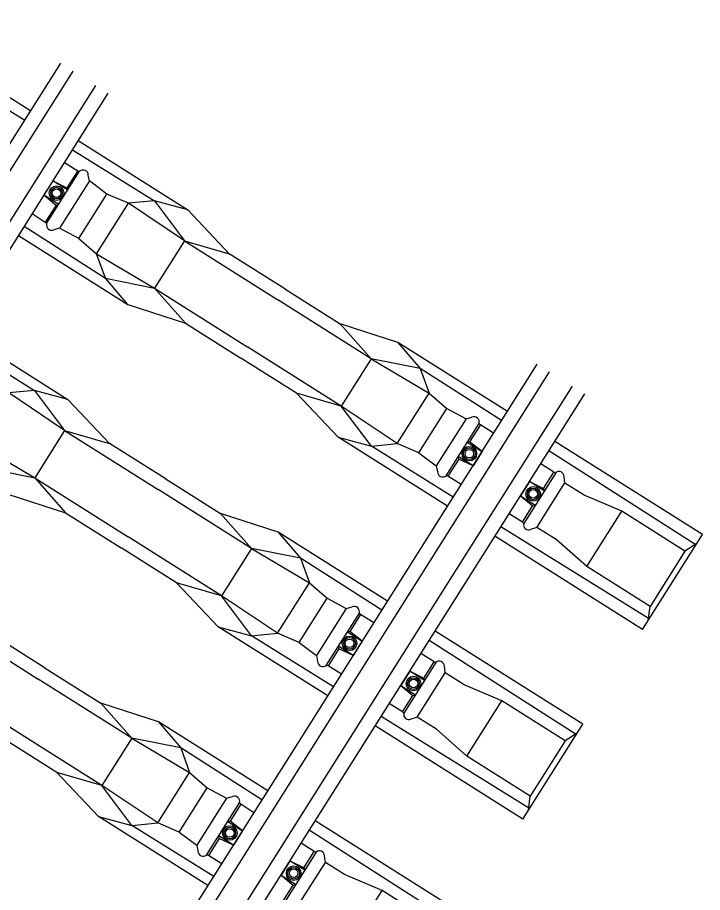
# Model space of a CAD drawing. Extents: x -7483133 to -743169, y -11317770 to -1127091.
# Drawn here: x -743170.934 to -743169.102, y -1127093.248 to -1127090.907 of the extents above; entities that cross this region are included whole.
import ezdxf

# ---------------------------------------------------------------- set-up
doc = ezdxf.new("R2010")
doc.units = 0
doc.layers.add('KOL_ROST', color=7, linetype='Continuous')

msp = doc.modelspace()

# ---------------------------------------------------------------- linework, layer by layer
at = {"layer": 'KOL_ROST'}
for p, q in [((-743171.293, -1127090.9074), (-743170.8982, -1127091.1566)), ((-743171.3103, -1127090.9354), (-743170.9143, -1127091.182)), ((-743171.1384, -1127091.5371), (-743170.8181, -1127091.0297)), ((-743171.1054, -1127091.558), (-743170.7851, -1127091.0506)), ((-743171.0445, -1127091.5964), (-743170.7242, -1127091.0891)), ((-743171.0114, -1127091.6173), (-743170.6911, -1127091.1099)), ((-743170.7712, -1127091.2368), (-743170.4787, -1127091.4215)), ((-743170.7868, -1127091.2614), (-743170.5678, -1127091.3978)), ((-743170.8082, -1127091.2953), (-743170.7726, -1127091.3173)), ((-743170.839, -1127091.3441), (-743170.8629, -1127091.3821)), ((-743170.7995, -1127091.369), (-743170.839, -1127091.3441)), ((-743170.839, -1127091.3441), (-743170.8015, -1127091.3629)), ((-743170.7413, -1127091.3447), (-743170.7443, -1127091.3288)), ((-743170.6947, -1127091.3797), (-743170.7413, -1127091.3447)), ((-743170.8015, -1127091.3629), (-743170.7995, -1127091.369)), ((-743170.8629, -1127091.3821), (-743170.8235, -1127091.407)), ((-743170.8629, -1127091.3821), (-743170.8306, -1127091.4091)), ((-743170.7694, -1127091.4981), (-743170.6947, -1127091.3797)), ((-743170.6369, -1127091.4043), (-743170.6947, -1127091.3797)), ((-743170.5678, -1127091.3978), (-743170.6369, -1127091.4043)), ((-743170.4787, -1127091.4215), (-743170.5678, -1127091.3978)), ((-743170.5678, -1127091.3978), (-743170.4874, -1127091.5046)), ((-743170.8306, -1127091.4091), (-743170.8235, -1127091.407)), ((-743170.7224, -1127091.5396), (-743170.6369, -1127091.4043)), ((-743170.4874, -1127091.5046), (-743170.6369, -1127091.4043)), ((-743170.4787, -1127091.4215), (-743170.3673, -1127091.5391)), ((-743170.8944, -1127091.4319), (-743170.8593, -1127091.4546)), ((-743170.9158, -1127091.4658), (-743170.6985, -1127091.6049)), ((-743170.9314, -1127091.4905), (-743170.6388, -1127091.6752)), ((-743170.821, -1127091.4711), (-743170.8367, -1127091.4752)), ((-743170.7694, -1127091.4981), (-743170.821, -1127091.4711)), ((-743170.4874, -1127091.5046), (-743170.5675, -1127091.6315)), ((-743170.4874, -1127091.5046), (-743170.3673, -1127091.5391)), ((-743170.4874, -1127091.5046), (-743170.2376, -1127091.6623)), ((-743170.6985, -1127091.6049), (-743170.7224, -1127091.5396)), ((-743170.2189, -1127091.6327), (-743170.3673, -1127091.5391)), ((-743170.6388, -1127091.6752), (-743170.6985, -1127091.6049)), ((-743170.6985, -1127091.6049), (-743170.5675, -1127091.6315)), ((-743170.5675, -1127091.6315), (-743170.4847, -1127091.7251)), ((-743170.2189, -1127091.6327), (-743170.0706, -1127091.7264)), ((-743170.6388, -1127091.6752), (-743170.4847, -1127091.7251)), ((-743169.9878, -1127091.82), (-743170.2376, -1127091.6623)), ((-743170.4847, -1127091.7251), (-743170.3364, -1127091.8188)), ((-743171.0915, -1127091.7441), (-743170.7989, -1127091.9288)), ((-743169.9165, -1127091.7764), (-743170.0706, -1127091.7264)), ((-743169.9878, -1127091.82), (-743170.0706, -1127091.7264)), ((-743171.107, -1127091.7687), (-743170.888, -1127091.9051)), ((-743169.9165, -1127091.7764), (-743169.8567, -1127091.8466)), ((-743169.6239, -1127091.9611), (-743169.9165, -1127091.7764)), ((-743170.188, -1127091.9124), (-743170.3364, -1127091.8188)), ((-743169.9878, -1127091.82), (-743170.0679, -1127091.9469)), ((-743169.9878, -1127091.82), (-743169.8329, -1127091.9119)), ((-743169.8567, -1127091.8466), (-743169.9878, -1127091.82)), ((-743169.8641, -1127092.3416), (-743169.5438, -1127091.8342)), ((-743169.8567, -1127091.8466), (-743169.8329, -1127091.9119)), ((-743169.6395, -1127091.9857), (-743169.8567, -1127091.8466)), ((-743169.8311, -1127092.3624), (-743169.5108, -1127091.8551)), ((-743170.888, -1127091.9051), (-743170.9572, -1127091.9117)), ((-743170.8077, -1127092.012), (-743170.9572, -1127091.9117)), ((-743170.7989, -1127091.9288), (-743170.888, -1127091.9051)), ((-743170.888, -1127091.9051), (-743170.8077, -1127092.012)), ((-743170.0766, -1127092.0301), (-743170.188, -1127091.9124)), ((-743170.0679, -1127091.9469), (-743170.188, -1127091.9124)), ((-743169.9183, -1127092.0472), (-743169.8329, -1127091.9119)), ((-743169.8329, -1127091.9119), (-743169.7858, -1127091.9535)), ((-743169.7702, -1127092.4009), (-743169.4499, -1127091.8935)), ((-743170.7989, -1127091.9288), (-743170.6875, -1127092.0464)), ((-743169.7371, -1127092.4217), (-743169.4168, -1127091.9144)), ((-743169.9875, -1127092.0538), (-743170.0679, -1127091.9469)), ((-743169.8606, -1127092.0718), (-743169.7858, -1127091.9535)), ((-743169.7858, -1127091.9535), (-743169.7343, -1127091.9804)), ((-743169.7343, -1127091.9804), (-743169.7186, -1127091.9763)), ((-743169.6609, -1127092.0196), (-743169.696, -1127091.9969)), ((-743170.8077, -1127092.012), (-743170.8877, -1127092.1388)), ((-743170.8077, -1127092.012), (-743170.6875, -1127092.0464)), ((-743170.8077, -1127092.012), (-743170.5579, -1127092.1697)), ((-743170.0766, -1127092.0301), (-743169.9875, -1127092.0538)), ((-743169.7841, -1127092.2147), (-743170.0766, -1127092.0301)), ((-743170.5392, -1127092.1401), (-743170.6875, -1127092.0464)), ((-743169.9875, -1127092.0538), (-743169.9183, -1127092.0472)), ((-743169.7685, -1127092.1901), (-743169.9875, -1127092.0538)), ((-743169.7248, -1127092.0426), (-743169.7312, -1127092.0435)), ((-743169.7312, -1127092.0435), (-743169.6917, -1127092.0684)), ((-743169.6917, -1127092.0684), (-743169.7248, -1127092.0426)), ((-743169.1022, -1127092.2904), (-743169.4969, -1127092.0412)), ((-743169.8606, -1127092.0718), (-743169.814, -1127092.1068)), ((-743169.6917, -1127092.0684), (-743169.7156, -1127092.1064)), ((-743169.12, -1127092.3181), (-743169.5129, -1127092.0666)), ((-743169.7539, -1127092.0888), (-743169.7551, -1127092.0814)), ((-743169.7156, -1127092.1064), (-743169.7551, -1127092.0814)), ((-743169.7156, -1127092.1064), (-743169.7539, -1127092.0888)), ((-743171.0188, -1127092.1122), (-743170.8877, -1127092.1388)), ((-743169.814, -1127092.1068), (-743169.811, -1127092.1227)), ((-743169.4997, -1127092.1236), (-743169.5347, -1127092.1011)), ((-743170.8877, -1127092.1388), (-743170.805, -1127092.2325)), ((-743170.5392, -1127092.1401), (-743170.3909, -1127092.2337)), ((-743169.7471, -1127092.1562), (-743169.7827, -1127092.1343)), ((-743169.47, -1127092.1524), (-743169.4721, -1127092.135)), ((-743169.47, -1127092.1524), (-743169.4721, -1127092.135)), ((-743170.3081, -1127092.3274), (-743170.5579, -1127092.1697)), ((-743169.5646, -1127092.1485), (-743169.5886, -1127092.1865)), ((-743169.5251, -1127092.1734), (-743169.5646, -1127092.1485)), ((-743169.5646, -1127092.1485), (-743169.5271, -1127092.1673)), ((-743169.5271, -1127092.1673), (-743169.5251, -1127092.1734)), ((-743169.4188, -1127092.1851), (-743169.47, -1127092.1525)), ((-743169.4188, -1127092.1851), (-743169.47, -1127092.1525)), ((-743170.9591, -1127092.1825), (-743170.805, -1127092.2325)), ((-743169.5886, -1127092.1865), (-743169.5491, -1127092.2114)), ((-743169.5886, -1127092.1865), (-743169.5562, -1127092.2135)), ((-743169.3182, -1127092.228), (-743169.4188, -1127092.1851)), ((-743169.3182, -1127092.228), (-743169.4188, -1127092.1851)), ((-743169.5562, -1127092.2135), (-743169.5491, -1127092.2114)), ((-743170.805, -1127092.2325), (-743170.6566, -1127092.3261)), ((-743170.2367, -1127092.2837), (-743170.3909, -1127092.2337)), ((-743170.3081, -1127092.3274), (-743170.3909, -1127092.2337)), ((-743169.5838, -1127092.2569), (-743169.6192, -1127092.235)), ((-743169.4116, -1127092.376), (-743169.3182, -1127092.228)), ((-743169.1491, -1127092.3348), (-743169.3182, -1127092.228)), ((-743170.2367, -1127092.2837), (-743170.177, -1127092.3539)), ((-743169.9442, -1127092.4684), (-743170.2367, -1127092.2837)), ((-743169.2449, -1127092.5159), (-743169.641, -1127092.2695)), ((-743169.545, -1127092.2713), (-743169.5617, -1127092.2769)), ((-743169.4936, -1127092.3035), (-743169.545, -1127092.2713)), ((-743169.2623, -1127092.5441), (-743169.657, -1127092.2949)), ((-743169.4116, -1127092.376), (-743169.4936, -1127092.3035)), ((-743169.2623, -1127092.5441), (-743169.1022, -1127092.2904)), ((-743170.5083, -1127092.4197), (-743170.6566, -1127092.3261)), ((-743170.3081, -1127092.3274), (-743170.3881, -1127092.4542)), ((-743170.3081, -1127092.3274), (-743170.1532, -1127092.4192)), ((-743170.177, -1127092.3539), (-743170.3081, -1127092.3274)), ((-743169.1171, -1127092.3141), (-743169.1491, -1127092.3348)), ((-743170.1844, -1127092.8489), (-743169.8641, -1127092.3415)), ((-743170.177, -1127092.3539), (-743170.1532, -1127092.4192)), ((-743169.9597, -1127092.493), (-743170.177, -1127092.3539)), ((-743169.1491, -1127092.3348), (-743169.2425, -1127092.4827)), ((-743170.1513, -1127092.8698), (-743169.831, -1127092.3624)), ((-743169.2425, -1127092.4827), (-743169.4116, -1127092.376)), ((-743170.0904, -1127092.9082), (-743169.7702, -1127092.4009)), ((-743170.3969, -1127092.5374), (-743170.5083, -1127092.4197)), ((-743170.3881, -1127092.4542), (-743170.5083, -1127092.4197)), ((-743170.2386, -1127092.5545), (-743170.1532, -1127092.4192)), ((-743170.1532, -1127092.4192), (-743170.1061, -1127092.4608)), ((-743170.0574, -1127092.929), (-743169.7371, -1127092.4217)), ((-743170.3078, -1127092.5611), (-743170.3881, -1127092.4542)), ((-743170.1808, -1127092.5792), (-743170.1061, -1127092.4608)), ((-743170.1061, -1127092.4608), (-743170.0545, -1127092.4878)), ((-743170.0545, -1127092.4878), (-743170.0388, -1127092.4837)), ((-743169.2474, -1127092.5204), (-743169.2425, -1127092.4827)), ((-743171.1279, -1127092.5193), (-743170.8781, -1127092.677)), ((-743169.9811, -1127092.5269), (-743170.0162, -1127092.5043)), ((-743170.3969, -1127092.5374), (-743170.3078, -1127092.5611)), ((-743170.1043, -1127092.7221), (-743170.3969, -1127092.5374)), ((-743170.8594, -1127092.6474), (-743171.0078, -1127092.5537)), ((-743170.3078, -1127092.5611), (-743170.2386, -1127092.5545)), ((-743170.0888, -1127092.6974), (-743170.3078, -1127092.5611)), ((-743170.0451, -1127092.5499), (-743170.0514, -1127092.5508)), ((-743170.0514, -1127092.5508), (-743170.0119, -1127092.5757)), ((-743170.0119, -1127092.5757), (-743170.0451, -1127092.5499)), ((-743169.4224, -1127092.7978), (-743169.8172, -1127092.5486)), ((-743170.1808, -1127092.5792), (-743170.1343, -1127092.6141)), ((-743170.0742, -1127092.5961), (-743170.0754, -1127092.5887)), ((-743170.0359, -1127092.6137), (-743170.0754, -1127092.5887)), ((-743170.0119, -1127092.5757), (-743170.0359, -1127092.6137)), ((-743169.4403, -1127092.8254), (-743169.8332, -1127092.574)), ((-743170.1343, -1127092.6141), (-743170.1313, -1127092.63)), ((-743170.0359, -1127092.6137), (-743170.0742, -1127092.5961)), ((-743169.8199, -1127092.6309), (-743169.8549, -1127092.6084)), ((-743170.8594, -1127092.6474), (-743170.7111, -1127092.741)), ((-743170.0674, -1127092.6635), (-743170.1029, -1127092.6416)), ((-743169.8849, -1127092.6558), (-743169.9089, -1127092.6938)), ((-743169.8454, -1127092.6808), (-743169.8849, -1127092.6558)), ((-743169.8849, -1127092.6558), (-743169.8474, -1127092.6747)), ((-743169.7902, -1127092.6598), (-743169.7924, -1127092.6423)), ((-743169.7902, -1127092.6598), (-743169.7924, -1127092.6423)), ((-743169.7391, -1127092.6925), (-743169.7903, -1127092.6599)), ((-743169.7391, -1127092.6925), (-743169.7903, -1127092.6599)), ((-743170.6283, -1127092.8347), (-743170.8781, -1127092.677)), ((-743169.8474, -1127092.6747), (-743169.8454, -1127092.6808)), ((-743169.9089, -1127092.6938), (-743169.8694, -1127092.7187)), ((-743169.9089, -1127092.6938), (-743169.8765, -1127092.7208)), ((-743169.6384, -1127092.7353), (-743169.7391, -1127092.6925)), ((-743169.6384, -1127092.7353), (-743169.7391, -1127092.6925)), ((-743169.8765, -1127092.7208), (-743169.8694, -1127092.7187)), ((-743170.557, -1127092.791), (-743170.7111, -1127092.741)), ((-743170.6283, -1127092.8347), (-743170.7111, -1127092.741)), ((-743169.9041, -1127092.7642), (-743169.9395, -1127092.7424)), ((-743169.7319, -1127092.8833), (-743169.6384, -1127092.7353)), ((-743169.4693, -1127092.8421), (-743169.6384, -1127092.7353)), ((-743169.5651, -1127093.0233), (-743169.9612, -1127092.7768)), ((-743169.8653, -1127092.7786), (-743169.882, -1127092.7842)), ((-743169.8138, -1127092.8108), (-743169.8653, -1127092.7786)), ((-743170.557, -1127092.791), (-743170.4973, -1127092.8612)), ((-743170.2644, -1127092.9757), (-743170.557, -1127092.791)), ((-743169.5826, -1127093.0514), (-743169.9773, -1127092.8022)), ((-743169.5826, -1127093.0514), (-743169.4224, -1127092.7978)), ((-743169.7319, -1127092.8833), (-743169.8138, -1127092.8108)), ((-743169.4374, -1127092.8214), (-743169.4693, -1127092.8421)), ((-743170.8286, -1127092.9271), (-743170.9769, -1127092.8334)), ((-743170.6283, -1127092.8347), (-743170.7084, -1127092.9615)), ((-743170.6283, -1127092.8347), (-743170.4734, -1127092.9265)), ((-743170.4973, -1127092.8612), (-743170.6283, -1127092.8347)), ((-743170.5047, -1127093.3562), (-743170.1844, -1127092.8489)), ((-743169.4693, -1127092.8421), (-743169.5627, -1127092.99)), ((-743170.4973, -1127092.8612), (-743170.4734, -1127092.9265)), ((-743170.28, -1127093.0003), (-743170.4973, -1127092.8612)), ((-743170.4716, -1127093.3771), (-743170.1513, -1127092.8697)), ((-743169.5627, -1127092.99), (-743169.7319, -1127092.8833)), ((-743170.4107, -1127093.4155), (-743170.0904, -1127092.9082)), ((-743170.7171, -1127093.0447), (-743170.8286, -1127092.9271)), ((-743170.7084, -1127092.9615), (-743170.8286, -1127092.9271)), ((-743170.5589, -1127093.0618), (-743170.4734, -1127092.9265)), ((-743170.4734, -1127092.9265), (-743170.4264, -1127092.9681)), ((-743170.3776, -1127093.4364), (-743170.0574, -1127092.929)), ((-743170.6281, -1127093.0684), (-743170.7084, -1127092.9615)), ((-743170.5011, -1127093.0865), (-743170.4264, -1127092.9681)), ((-743170.4264, -1127092.9681), (-743170.3748, -1127092.9951)), ((-743170.3748, -1127092.9951), (-743170.3591, -1127092.991)), ((-743170.3014, -1127093.0342), (-743170.3365, -1127093.0116)), ((-743169.5676, -1127093.0278), (-743169.5627, -1127092.99)), ((-743170.7171, -1127093.0447), (-743170.6281, -1127093.0684)), ((-743170.4246, -1127093.2294), (-743170.7171, -1127093.0447)), ((-743170.3653, -1127093.0573), (-743170.3717, -1127093.0581)), ((-743170.3717, -1127093.0581), (-743170.3322, -1127093.083)), ((-743170.3322, -1127093.083), (-743170.3653, -1127093.0573)), ((-743169.7427, -1127093.3051), (-743170.1374, -1127093.0559)), ((-743170.6281, -1127093.0684), (-743170.5589, -1127093.0618)), ((-743170.409, -1127093.2047), (-743170.6281, -1127093.0684)), ((-743170.3322, -1127093.083), (-743170.3562, -1127093.121)), ((-743169.7605, -1127093.3327), (-743170.1535, -1127093.0813)), ((-743170.5011, -1127093.0865), (-743170.4545, -1127093.1214)), ((-743170.3944, -1127093.1034), (-743170.3957, -1127093.0961)), ((-743170.3562, -1127093.121), (-743170.3957, -1127093.0961)), ((-743170.3562, -1127093.121), (-743170.3944, -1127093.1034)), ((-743170.4545, -1127093.1214), (-743170.4515, -1127093.1373)), ((-743170.1402, -1127093.1383), (-743170.1752, -1127093.1157)), ((-743170.3876, -1127093.1708), (-743170.4232, -1127093.1489)), ((-743170.1105, -1127093.1671), (-743170.1126, -1127093.1496)), ((-743170.1105, -1127093.1671), (-743170.1126, -1127093.1496)), ((-743170.2051, -1127093.1632), (-743170.2291, -1127093.2011)), ((-743170.1657, -1127093.1881), (-743170.2051, -1127093.1632)), ((-743170.2051, -1127093.1632), (-743170.1676, -1127093.182)), ((-743170.0594, -1127093.1998), (-743170.1105, -1127093.1672)), ((-743170.0594, -1127093.1998), (-743170.1105, -1127093.1672)), ((-743170.1676, -1127093.182), (-743170.1657, -1127093.1881)), ((-743169.9587, -1127093.2426), (-743170.0594, -1127093.1998)), ((-743169.9587, -1127093.2426), (-743170.0594, -1127093.1998)), ((-743170.2291, -1127093.2011), (-743170.1896, -1127093.2261)), ((-743170.2291, -1127093.2011), (-743170.1968, -1127093.2281)), ((-743170.1968, -1127093.2281), (-743170.1896, -1127093.2261)), ((-743170.0521, -1127093.3906), (-743169.9587, -1127093.2426)), ((-743169.7896, -1127093.3494), (-743169.9587, -1127093.2426))]:
    msp.add_line(p, q, dxfattribs=at)
for points in [[(-743170.8561, -1127091.4587), (-743170.7675, -1127091.3185)], [(-743170.7726, -1127091.3173), (-743170.8015, -1127091.3629)], [(-743170.7726, -1127091.3173), (-743170.7675, -1127091.3185)], [(-743170.7413, -1127091.3447), (-743170.821, -1127091.4711)], [(-743170.8306, -1127091.4091), (-743170.8593, -1127091.4546)], [(-743170.8593, -1127091.4546), (-743170.8561, -1127091.4587)], [(-743170.7694, -1127091.4981), (-743170.7224, -1127091.5396), (-743170.5675, -1127091.6315), (-743170.3177, -1127091.7892)], [(-743169.8606, -1127092.0718), (-743169.9183, -1127092.0472), (-743170.0679, -1127091.9469), (-743170.3177, -1127091.7892)], [(-743169.7343, -1127091.9804), (-743169.814, -1127092.1068)], [(-743171.0897, -1127092.0054), (-743171.0426, -1127092.0469), (-743170.8877, -1127092.1388), (-743170.6379, -1127092.2965)], [(-743169.7877, -1127092.1331), (-743169.6992, -1127091.9929)], [(-743169.696, -1127091.9969), (-743169.7248, -1127092.0426)], [(-743169.696, -1127091.9969), (-743169.6992, -1127091.9929)], [(-743169.7539, -1127092.0888), (-743169.7827, -1127092.1343)], [(-743169.5272, -1127092.1673), (-743169.4997, -1127092.1236)], [(-743169.4997, -1127092.1236), (-743169.4946, -1127092.1251)], [(-743169.4997, -1127092.1236), (-743169.4946, -1127092.1251)], [(-743169.7827, -1127092.1343), (-743169.7877, -1127092.1331)], [(-743169.4946, -1127092.1251), (-743169.5803, -1127092.2608)], [(-743169.545, -1127092.2713), (-743169.47, -1127092.1524)], [(-743169.5838, -1127092.2569), (-743169.5563, -1127092.2134)], [(-743169.5838, -1127092.2569), (-743169.5803, -1127092.2608)], [(-743170.1808, -1127092.5792), (-743170.2386, -1127092.5545), (-743170.3881, -1127092.4542), (-743170.6379, -1127092.2965)], [(-743170.0545, -1127092.4878), (-743170.1343, -1127092.6141)], [(-743170.108, -1127092.6404), (-743170.0195, -1127092.5002)], [(-743170.0162, -1127092.5043), (-743170.0451, -1127092.5499)], [(-743170.0162, -1127092.5043), (-743170.0195, -1127092.5002)], [(-743170.0742, -1127092.5961), (-743170.1029, -1127092.6416)], [(-743169.8149, -1127092.6324), (-743169.9006, -1127092.7681)], [(-743169.8475, -1127092.6746), (-743169.8199, -1127092.6309)], [(-743169.8199, -1127092.6309), (-743169.8149, -1127092.6324)], [(-743169.8199, -1127092.6309), (-743169.8149, -1127092.6324)], [(-743170.1029, -1127092.6416), (-743170.108, -1127092.6404)], [(-743169.8653, -1127092.7786), (-743169.7902, -1127092.6598)], [(-743169.9041, -1127092.7642), (-743169.8766, -1127092.7207)], [(-743169.9041, -1127092.7642), (-743169.9006, -1127092.7681)], [(-743170.5011, -1127093.0865), (-743170.5589, -1127093.0618), (-743170.7084, -1127092.9615), (-743170.9582, -1127092.8038)], [(-743170.3748, -1127092.9951), (-743170.4545, -1127093.1214)], [(-743170.4283, -1127093.1477), (-743170.3398, -1127093.0075)], [(-743170.3365, -1127093.0116), (-743170.3653, -1127093.0573)], [(-743170.3365, -1127093.0116), (-743170.3398, -1127093.0075)], [(-743170.3944, -1127093.1034), (-743170.4232, -1127093.1489)], [(-743170.4232, -1127093.1489), (-743170.4283, -1127093.1477)], [(-743170.1351, -1127093.1397), (-743170.2208, -1127093.2755)], [(-743170.1678, -1127093.1819), (-743170.1402, -1127093.1383)], [(-743170.1402, -1127093.1383), (-743170.1351, -1127093.1397)], [(-743170.1402, -1127093.1383), (-743170.1351, -1127093.1397)], [(-743170.1855, -1127093.286), (-743170.1105, -1127093.1671)], [(-743170.2243, -1127093.2715), (-743170.1969, -1127093.228)]]:
    msp.add_lwpolyline(points, dxfattribs=at)
for centre, radius in [((-743170.8294, -1127091.3771), 0.0195), ((-743170.8294, -1127091.3771), 0.0155), ((-743170.8294, -1127091.3771), 0.0115), ((-743169.7256, -1127092.074), 0.0195), ((-743169.7256, -1127092.074), 0.0155), ((-743169.7256, -1127092.074), 0.0115), ((-743169.5548, -1127092.1817), 0.0195), ((-743169.5548, -1127092.1817), 0.0155), ((-743169.5548, -1127092.1817), 0.0115), ((-743170.0458, -1127092.5813), 0.0195), ((-743170.0458, -1127092.5813), 0.0155), ((-743170.0458, -1127092.5813), 0.0115), ((-743169.8751, -1127092.689), 0.0195), ((-743169.8751, -1127092.689), 0.0155), ((-743169.8751, -1127092.689), 0.0115), ((-743170.3661, -1127093.0886), 0.0195), ((-743170.3661, -1127093.0886), 0.0155), ((-743170.3661, -1127093.0886), 0.0115), ((-743170.1953, -1127093.1963), 0.0195), ((-743170.1953, -1127093.1963), 0.0155), ((-743170.1953, -1127093.1963), 0.0115)]:
    msp.add_circle(centre, radius, dxfattribs=at)
for centre, radius, start, end in [((-743170.7586, -1127091.3296), 0.0143, 3.2195, 128.7478), ((-743170.8421, -1127091.4619), 0.0143, 166.7249, 292.2532), ((-743169.7132, -1127091.9896), 0.0143, 346.7248, 112.2532), ((-743169.7967, -1127092.1219), 0.0143, 183.2195, 308.7478), ((-743169.4858, -1127092.1355), 0.0137, 2.1748, 130.3968), ((-743169.4858, -1127092.1355), 0.0137, 2.1748, 130.3968), ((-743169.5671, -1127092.2643), 0.0137, 165.0758, 293.2978), ((-743170.0334, -1127092.4969), 0.0143, 346.7248, 112.2532), ((-743170.117, -1127092.6292), 0.0143, 183.2195, 308.7478), ((-743169.806, -1127092.6428), 0.0137, 2.1748, 130.3968), ((-743169.806, -1127092.6428), 0.0137, 2.1748, 130.3968), ((-743169.8874, -1127092.7717), 0.0137, 165.0758, 293.2978), ((-743170.3537, -1127093.0042), 0.0143, 346.7248, 112.2532), ((-743170.4372, -1127093.1365), 0.0143, 183.2195, 308.7478), ((-743170.1263, -1127093.1501), 0.0137, 2.1748, 130.3968), ((-743170.1263, -1127093.1501), 0.0137, 2.1748, 130.3968)]:
    msp.add_arc(centre, radius, start, end, dxfattribs=at)

doc.saveas('drawing.dxf')
